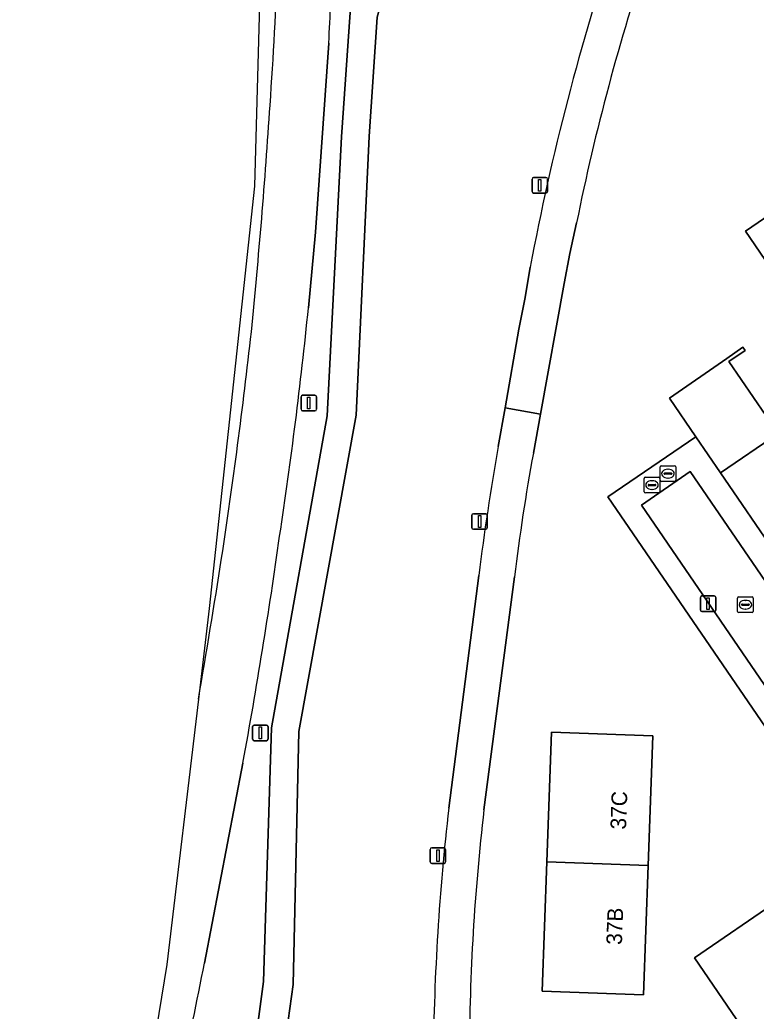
# Model space of a CAD drawing. Extents: x 155275 to 156265, y 382654 to 383635.
# Drawn here: x 155381.7 to 155428.8, y 383300.3 to 383363.7 of the extents above; entities that cross this region are included whole.
import ezdxf

# ---------------------------------------------------------------- set-up
doc = ezdxf.new("R2010")
doc.units = 0
for name, color, linetype in [('IMGEO_Berm_groen', 7, 'Continuous'), ('IMGEO_Erf', 7, 'Continuous'), ('IMGEO_Fietspad_gesloten', 7, 'Continuous'), ('IMGEO_Groenvoorziening', 7, 'Continuous'), ('IMGEO_Kolk', 7, 'Continuous'), ('IMGEO_Lichtmast', 7, 'Continuous'), ('IMGEO_Pand', 7, 'Continuous'), ('IMGEO_Pand_nummerreeks', 7, 'Continuous'), ('IMGEO_Rijbaan_lokaal_open', 7, 'Continuous'), ('IMGEO_Rioolput', 7, 'Continuous'), ('IMGEO_Voetpad_halfverhard', 7, 'Continuous'), ('IMGEO_Voetpad_open', 7, 'Continuous')]:
    doc.layers.add(name, color=color, linetype=linetype)

msp = doc.modelspace()

# ---------------------------------------------------------------- linework, layer by layer
at = {"layer": 'IMGEO_Berm_groen'}
msp.add_lwpolyline([(155398.56, 383377.935), (155397.412, 383377.951), (155396.722, 383353.081), (155393.828, 383326.071), (155393.141, 383320.278)], dxfattribs=at)
for centre, radius, start, end in [((155044.944, 383382.779), 353.631, 356.02607, 357.5387), ((154969.429, 383386.252), 429.209, 354.31908, 356.26217), ((155022.394, 383385.567), 376.464, 351.40493, 353.62487), ((154845.179, 383415.33), 556.145, 350.15914, 351.10159)]:
    msp.add_arc(centre, radius, start, end, dxfattribs=at)
at = {"layer": 'IMGEO_Erf'}
for points in [[(155428.13, 383350.217), (155434.762, 383354.749), (155437.607, 383350.584), (155430.962, 383346.061)], [(155422.199, 383317.925), (155421.902, 383309.648), (155421.606, 383301.375), (155415.119, 383301.6), (155415.414, 383309.879), (155415.709, 383318.158)], [(155430.22, 383307.405), (155435.86, 383299.176), (155433.637, 383297.63), (155430.508, 383295.453), (155424.855, 383303.729)]]:
    msp.add_lwpolyline(points, close=True, dxfattribs=at)
for points in [[(155417.323, 383350.75), (155416.901, 383348.781), (155416.529, 383346.862), (155415.01, 383338.5), (155414.561, 383336.009)], [(155440.827, 383301.794), (155419.318, 383333.21), (155424.949, 383337.057), (155423.258, 383339.534), (155426.924, 383342.074), (155427.959, 383342.791), (155428.1, 383342.584), (155427.061, 383341.874), (155430.206, 383337.265), (155426.522, 383334.751), (155430.165, 383329.414), (155434.678, 383332.519), (155437.099, 383329.002), (155432.572, 383325.887), (155446.376, 383305.594)], [(155413.363, 383328.101), (155411.399, 383313.2)]]:
    msp.add_lwpolyline(points, dxfattribs=at)
for centre, radius, start, end in [((155558.181, 383322.336), 143.695, 161.42397, 168.59532), ((155532.398, 383314.113), 119.854, 169.47353, 173.29775), ((155551.279, 383296.966), 140.819, 173.37993, 179.79275)]:
    msp.add_arc(centre, radius, start, end, dxfattribs=at)
at = {"layer": 'IMGEO_Fietspad_gesloten'}
for points in [[(155400.181, 383345.309), (155400.632, 383350.147), (155401.478, 383362.241)], [(155393.141, 383320.278), (155391.127, 383303.306), (155388.426, 383286.714), (155386.611, 383278.083), (155383.313, 383262.405), (155381.726, 383255.864)], [(155393.531, 383303.394), (155395.993, 383316.192)]]:
    msp.add_lwpolyline(points, dxfattribs=at)
for centre, radius, start, end in [((155044.944, 383382.779), 353.631, 356.02607, 357.5387), ((155002.197, 383383.312), 399.837, 356.97916, 357.72698), ((154969.429, 383386.252), 429.209, 354.31908, 356.26217), ((155099.501, 383375.803), 302.222, 351.41739, 354.20901), ((155022.394, 383385.567), 376.464, 351.40493, 353.62487), ((155036.502, 383381.763), 365.422, 349.66287, 351.96749), ((154845.179, 383415.33), 556.145, 350.15914, 351.10159), ((155010.31, 383378.253), 390.464, 346.74512, 348.94695)]:
    msp.add_arc(centre, radius, start, end, dxfattribs=at)
at = {"layer": 'IMGEO_Groenvoorziening'}
for points in [[(155408.408, 383380.489), (155407.47, 383374.268), (155404.577, 383363.907), (155404.07, 383356.266), (155403.231, 383338.435), (155399.56, 383318.209), (155399.208, 383302.024), (155398.659, 383298.198)], [(155396.791, 383298.371), (155397.298, 383302.221), (155397.821, 383318.436), (155401.379, 383338.391), (155402.287, 383356.252), (155402.844, 383364.202), (155405.833, 383374.47), (155406.243, 383375.977)], [(155401.478, 383362.241), (155400.632, 383350.147), (155400.181, 383345.309)], [(155412.764, 383338.903), (155413.64, 383343.952), (155414.03, 383345.962), (155414.358, 383347.906)], [(155412.306, 383336.443), (155412.764, 383338.903)], [(155409.151, 383313.311), (155411.068, 383328.196)], [(155395.993, 383316.192), (155393.531, 383303.394)]]:
    msp.add_lwpolyline(points, dxfattribs=at)
for centre, radius, start, end in [((155568.952, 383318.997), 157.273, 161.39413, 169.40799), ((155002.197, 383383.312), 399.837, 356.97916, 357.72698), ((155099.501, 383375.803), 302.222, 351.41739, 354.20901), ((155592.197, 383305.222), 182.58, 170.15416, 172.77139), ((155036.502, 383381.763), 365.422, 349.66287, 351.96749), ((155559.616, 383295.975), 151.461, 173.42764, 179.47383), ((155010.31, 383378.253), 390.464, 346.74512, 348.94695)]:
    msp.add_arc(centre, radius, start, end, dxfattribs=at)
at = {"layer": 'IMGEO_Kolk'}
for p, q in [((155427.619, 383325.892), (155427.619, 383326.744)), ((155427.694, 383326.818), (155428.546, 383326.818)), ((155428.62, 383326.744), (155428.62, 383325.892)), ((155427.878, 383326.312), (155427.878, 383326.324)), ((155428.316, 383326.275), (155427.918, 383326.275)), ((155427.921, 383326.361), (155428.319, 383326.361)), ((155428.13, 383326.038), (155428.105, 383326.038)), ((155428.107, 383326.598), (155428.132, 383326.598)), ((155428.362, 383326.324), (155428.362, 383326.312)), ((155428.546, 383325.818), (155427.694, 383325.818))]:
    msp.add_line(p, q, dxfattribs=at)
for points in [[(155427.619, 383325.892), (155427.619, 383326.744)], [(155427.694, 383326.818), (155428.546, 383326.818)], [(155428.62, 383326.744), (155428.62, 383325.892)], [(155428.546, 383325.818), (155427.694, 383325.818)]]:
    msp.add_lwpolyline(points, dxfattribs=at)
for centre, radius, start, end in [((155427.696, 383326.742), 0.0765, 91.55205, 178.44795), ((155427.696, 383326.742), 0.0765, 91.55205, 178.44795), ((155428.544, 383326.742), 0.0765, 1.55205, 88.44795), ((155428.544, 383326.742), 0.0765, 1.55205, 88.44795), ((155427.918, 383326.321), 0.0403, 85.87752, 175.75265), ((155427.915, 383326.311), 0.0366, 178.93798, 274.71019), ((155428.319, 383326.318), 0.043, 264.86636, 352.45326), ((155428.323, 383326.323), 0.0386, 1.73085, 96.63898), ((155427.696, 383325.894), 0.0765, 181.55205, 268.44795), ((155427.696, 383325.894), 0.0765, 181.55205, 268.44795), ((155428.544, 383325.894), 0.0765, 271.55205, 358.44795), ((155428.544, 383325.894), 0.0765, 271.55205, 358.44795)]:
    msp.add_arc(centre, radius, start, end, dxfattribs=at)
for centre, major_axis, ratio, start_param, end_param in [((155428.106, 383326.318), (-0.387, 0.002), 0.722429, 4.712389, 7.853982), ((155428.131, 383326.318), (-0.39, 0.002), 0.717154, 1.570796, 4.712389)]:
    msp.add_ellipse(centre, major_axis=major_axis, ratio=ratio, start_param=start_param, end_param=end_param, dxfattribs=at)
at = {"layer": 'IMGEO_Lichtmast'}
for p, q in [((155414.473, 383352.745), (155414.473, 383353.545)), ((155414.473, 383353.545), (155414.473, 383352.745)), ((155414.573, 383353.645), (155415.363, 383353.645)), ((155415.363, 383353.645), (155414.573, 383353.645)), ((155415.463, 383353.545), (155415.463, 383352.745)), ((155415.463, 383352.745), (155415.463, 383353.545)), ((155415.363, 383352.645), (155414.573, 383352.645)), ((155414.573, 383352.645), (155415.363, 383352.645)), ((155399.708, 383338.816), (155399.708, 383339.616)), ((155399.708, 383339.616), (155399.708, 383338.816)), ((155399.808, 383339.716), (155400.598, 383339.716)), ((155400.598, 383339.716), (155399.808, 383339.716)), ((155400.698, 383339.616), (155400.698, 383338.816)), ((155400.698, 383338.816), (155400.698, 383339.616)), ((155400.598, 383338.716), (155399.808, 383338.716)), ((155399.808, 383338.716), (155400.598, 383338.716)), ((155410.625, 383331.24), (155410.625, 383332.04)), ((155410.625, 383332.04), (155410.625, 383331.24)), ((155410.725, 383332.14), (155411.515, 383332.14)), ((155411.515, 383332.14), (155410.725, 383332.14)), ((155411.615, 383332.04), (155411.615, 383331.24)), ((155411.615, 383331.24), (155411.615, 383332.04)), ((155411.515, 383331.14), (155410.725, 383331.14)), ((155410.725, 383331.14), (155411.515, 383331.14)), ((155425.237, 383325.979), (155425.237, 383326.779)), ((155425.237, 383326.779), (155425.237, 383325.979)), ((155425.337, 383326.879), (155426.127, 383326.879)), ((155426.127, 383326.879), (155425.337, 383326.879)), ((155426.227, 383326.779), (155426.227, 383325.979)), ((155426.227, 383325.979), (155426.227, 383326.779)), ((155426.127, 383325.879), (155425.337, 383325.879)), ((155425.337, 383325.879), (155426.127, 383325.879)), ((155396.611, 383317.722), (155396.611, 383318.522)), ((155396.611, 383318.522), (155396.611, 383317.722)), ((155396.711, 383318.622), (155397.501, 383318.622)), ((155397.501, 383318.622), (155396.711, 383318.622)), ((155397.601, 383318.522), (155397.601, 383317.722)), ((155397.601, 383317.722), (155397.601, 383318.522)), ((155397.501, 383317.622), (155396.711, 383317.622)), ((155396.711, 383317.622), (155397.501, 383317.622)), ((155408.058, 383310.77), (155408.848, 383310.77)), ((155408.848, 383310.77), (155408.058, 383310.77)), ((155407.958, 383309.87), (155407.958, 383310.67)), ((155407.958, 383310.67), (155407.958, 383309.87)), ((155408.948, 383310.67), (155408.948, 383309.87)), ((155408.948, 383309.87), (155408.948, 383310.67)), ((155408.848, 383309.77), (155408.058, 383309.77)), ((155408.058, 383309.77), (155408.848, 383309.77))]:
    msp.add_line(p, q, dxfattribs=at)
for points in [[(155414.893, 383353.52), (155415.043, 383353.52), (155415.043, 383352.77), (155414.893, 383352.77), (155414.893, 383353.52)], [(155400.128, 383339.591), (155400.278, 383339.591), (155400.278, 383338.841), (155400.128, 383338.841), (155400.128, 383339.591)], [(155411.045, 383332.015), (155411.195, 383332.015), (155411.195, 383331.265), (155411.045, 383331.265), (155411.045, 383332.015)], [(155425.657, 383326.754), (155425.807, 383326.754), (155425.807, 383326.004), (155425.657, 383326.004), (155425.657, 383326.754)], [(155397.031, 383318.497), (155397.181, 383318.497), (155397.181, 383317.747), (155397.031, 383317.747), (155397.031, 383318.497)], [(155408.378, 383310.645), (155408.528, 383310.645), (155408.528, 383309.895), (155408.378, 383309.895), (155408.378, 383310.645)]]:
    msp.add_lwpolyline(points, dxfattribs=at)
for centre, start, end in [((155414.573, 383353.545), 90, 180), ((155414.573, 383353.545), 90, 180), ((155415.363, 383353.545), 0, 90), ((155415.363, 383353.545), 360, 90), ((155414.573, 383352.745), 180, 270), ((155414.573, 383352.745), 180, 270), ((155415.363, 383352.745), 270, 0), ((155415.363, 383352.745), 270, 0), ((155399.808, 383339.616), 90, 180), ((155399.808, 383339.616), 90, 180), ((155400.598, 383339.616), 0, 90), ((155400.598, 383339.616), 360, 90), ((155399.808, 383338.816), 180, 270), ((155399.808, 383338.816), 180, 270), ((155400.598, 383338.816), 270, 0), ((155400.598, 383338.816), 270, 0), ((155410.725, 383332.04), 90, 180), ((155410.725, 383332.04), 90, 180), ((155411.515, 383332.04), 0, 90), ((155411.515, 383332.04), 360, 90), ((155410.725, 383331.24), 180, 270), ((155410.725, 383331.24), 180, 270), ((155411.515, 383331.24), 270, 0), ((155411.515, 383331.24), 270, 0), ((155425.337, 383326.779), 90, 180), ((155425.337, 383326.779), 90, 180), ((155426.127, 383326.779), 0, 90), ((155426.127, 383326.779), 360, 90), ((155425.337, 383325.979), 180, 270), ((155425.337, 383325.979), 180, 270), ((155426.127, 383325.979), 270, 0), ((155426.127, 383325.979), 270, 0), ((155396.711, 383318.522), 90, 180), ((155396.711, 383318.522), 90, 180), ((155397.501, 383318.522), 0, 90), ((155397.501, 383318.522), 360, 90), ((155396.711, 383317.722), 180, 270), ((155396.711, 383317.722), 180, 270), ((155397.501, 383317.722), 270, 0), ((155397.501, 383317.722), 270, 0), ((155408.058, 383310.67), 90, 180), ((155408.058, 383310.67), 90, 180), ((155408.848, 383310.67), 0, 90), ((155408.848, 383310.67), 360, 90), ((155408.058, 383309.87), 180, 270), ((155408.058, 383309.87), 180, 270), ((155408.848, 383309.87), 270, 0), ((155408.848, 383309.87), 270, 0)]:
    msp.add_arc(centre, 0.1, start, end, dxfattribs=at)
at = {"layer": 'IMGEO_Pand'}
for points in [[(155437.607, 383350.584), (155434.762, 383354.749), (155428.13, 383350.217), (155430.962, 383346.061)], [(155427.061, 383341.874), (155428.1, 383342.584), (155427.959, 383342.791), (155426.924, 383342.074), (155423.258, 383339.534), (155424.949, 383337.057), (155426.522, 383334.751), (155430.206, 383337.265)], [(155422.199, 383317.925), (155415.709, 383318.158), (155415.414, 383309.879), (155421.902, 383309.648)], [(155421.902, 383309.648), (155415.414, 383309.879), (155415.119, 383301.6), (155421.606, 383301.375)], [(155430.22, 383307.405), (155424.855, 383303.729), (155430.508, 383295.453), (155433.637, 383297.63), (155435.86, 383299.176)]]:
    msp.add_lwpolyline(points, close=True, dxfattribs=at)
at = {"layer": 'IMGEO_Rijbaan_lokaal_open'}
for points in [[(155444.824, 383305.278), (155424.588, 383334.829), (155421.478, 383332.678)], [(155421.478, 383332.678), (155441.686, 383303.132)]]:
    msp.add_lwpolyline(points, dxfattribs=at)
at = {"layer": 'IMGEO_Rioolput'}
for p, q in [((155422.663, 383334.276), (155422.663, 383335.128)), ((155422.738, 383335.202), (155423.59, 383335.202)), ((155423.151, 383334.982), (155423.176, 383334.982)), ((155423.664, 383335.128), (155423.664, 383334.276)), ((155421.645, 383333.543), (155421.645, 383334.395)), ((155421.72, 383334.469), (155422.572, 383334.469)), ((155422.133, 383334.249), (155422.158, 383334.249)), ((155422.646, 383334.395), (155422.646, 383333.543)), ((155422.922, 383334.696), (155422.922, 383334.708)), ((155423.36, 383334.659), (155422.962, 383334.659)), ((155422.965, 383334.745), (155423.363, 383334.745)), ((155423.174, 383334.422), (155423.149, 383334.422)), ((155423.406, 383334.708), (155423.406, 383334.696)), ((155421.904, 383333.963), (155421.904, 383333.975)), ((155422.342, 383333.926), (155421.944, 383333.926)), ((155421.947, 383334.012), (155422.345, 383334.012)), ((155422.156, 383333.689), (155422.131, 383333.689)), ((155422.388, 383333.975), (155422.388, 383333.963)), ((155423.59, 383334.202), (155422.738, 383334.202)), ((155422.572, 383333.469), (155421.72, 383333.469))]:
    msp.add_line(p, q, dxfattribs=at)
for points in [[(155422.663, 383334.276), (155422.663, 383335.128)], [(155422.738, 383335.202), (155423.59, 383335.202)], [(155423.664, 383335.128), (155423.664, 383334.276)], [(155421.645, 383333.543), (155421.645, 383334.395)], [(155421.72, 383334.469), (155422.572, 383334.469)], [(155422.646, 383334.395), (155422.646, 383333.543)], [(155423.59, 383334.202), (155422.738, 383334.202)], [(155422.572, 383333.469), (155421.72, 383333.469)]]:
    msp.add_lwpolyline(points, dxfattribs=at)
for centre, radius, start, end in [((155422.74, 383335.126), 0.0765, 91.55205, 178.44795), ((155422.74, 383335.126), 0.0765, 91.55205, 178.44795), ((155423.588, 383335.126), 0.0765, 1.55205, 88.44795), ((155423.588, 383335.126), 0.0765, 1.55205, 88.44795), ((155421.722, 383334.393), 0.0765, 91.55205, 178.44795), ((155421.722, 383334.393), 0.0765, 91.55205, 178.44795), ((155422.57, 383334.393), 0.0765, 1.55205, 88.44795), ((155422.57, 383334.393), 0.0765, 1.55205, 88.44795), ((155422.74, 383334.278), 0.0765, 181.55205, 268.44795), ((155422.74, 383334.278), 0.0765, 181.55205, 268.44795), ((155422.962, 383334.705), 0.0403, 85.87752, 175.75265), ((155422.959, 383334.695), 0.0366, 178.93798, 274.71019), ((155423.363, 383334.702), 0.043, 264.86636, 352.45326), ((155423.367, 383334.707), 0.0386, 1.73085, 96.63898), ((155423.588, 383334.278), 0.0765, 271.55205, 358.44795), ((155423.588, 383334.278), 0.0765, 271.55205, 358.44795), ((155421.944, 383333.972), 0.0403, 85.87752, 175.75265), ((155421.941, 383333.962), 0.0366, 178.93798, 274.71019), ((155422.345, 383333.969), 0.043, 264.86636, 352.45326), ((155422.349, 383333.974), 0.0386, 1.73085, 96.63898), ((155421.722, 383333.545), 0.0765, 181.55205, 268.44795), ((155421.722, 383333.545), 0.0765, 181.55205, 268.44795), ((155422.57, 383333.545), 0.0765, 271.55205, 358.44795), ((155422.57, 383333.545), 0.0765, 271.55205, 358.44795)]:
    msp.add_arc(centre, radius, start, end, dxfattribs=at)
for centre, major_axis, ratio, start_param, end_param in [((155423.15, 383334.702), (-0.387, 0.002), 0.722429, 4.712389, 7.853982), ((155423.175, 383334.702), (-0.39, 0.002), 0.717154, 1.570796, 4.712389), ((155422.132, 383333.969), (-0.387, 0.002), 0.722429, 4.712389, 7.853982), ((155422.157, 383333.969), (-0.39, 0.002), 0.717154, 1.570796, 4.712389)]:
    msp.add_ellipse(centre, major_axis=major_axis, ratio=ratio, start_param=start_param, end_param=end_param, dxfattribs=at)
at = {"layer": 'IMGEO_Voetpad_halfverhard'}
for points in [[(155399.208, 383302.024), (155399.56, 383318.209), (155403.231, 383338.435), (155404.07, 383356.266), (155404.577, 383363.907), (155407.47, 383374.268), (155408.408, 383380.489)], [(155406.243, 383375.977), (155405.833, 383374.47), (155402.844, 383364.202), (155402.287, 383356.252), (155401.379, 383338.391), (155397.821, 383318.436), (155397.298, 383302.221), (155396.791, 383298.371)], [(155398.659, 383298.198), (155399.208, 383302.024)]]:
    msp.add_lwpolyline(points, dxfattribs=at)
at = {"layer": 'IMGEO_Voetpad_open'}
for points in [[(155414.358, 383347.906), (155414.03, 383345.962), (155413.64, 383343.952), (155412.764, 383338.903), (155415.01, 383338.5), (155416.529, 383346.862), (155416.901, 383348.781), (155417.323, 383350.75)], [(155414.561, 383336.009), (155415.01, 383338.5), (155412.764, 383338.903), (155412.306, 383336.443)], [(155446.376, 383305.594), (155432.572, 383325.887), (155430.165, 383329.414), (155426.522, 383334.751), (155424.949, 383337.057), (155419.318, 383333.21), (155440.827, 383301.794)], [(155441.686, 383303.132), (155421.478, 383332.678), (155424.588, 383334.829)], [(155424.588, 383334.829), (155444.824, 383305.278)], [(155411.068, 383328.196), (155409.151, 383313.311)], [(155411.399, 383313.2), (155413.363, 383328.101)]]:
    msp.add_lwpolyline(points, dxfattribs=at)
for centre, radius, start, end in [((155568.952, 383318.997), 157.273, 161.39413, 169.40799), ((155558.181, 383322.336), 143.695, 161.42397, 168.59532), ((155592.197, 383305.222), 182.58, 170.15416, 172.77139), ((155532.398, 383314.113), 119.854, 169.47353, 173.29775), ((155559.616, 383295.975), 151.461, 173.42764, 179.47383), ((155551.279, 383296.966), 140.819, 173.37993, 179.79275)]:
    msp.add_arc(centre, radius, start, end, dxfattribs=at)

# ---------------------------------------------------------------- texts
at = {"layer": 'IMGEO_Pand_nummerreeks'}
for s, p in [('37C', (155420.483, 383311.925)), ('37B', (155420.219, 383304.551))]:
    msp.add_text(s, height=1, rotation=87.94902, dxfattribs=at).set_placement(p)

doc.saveas('drawing.dxf')
